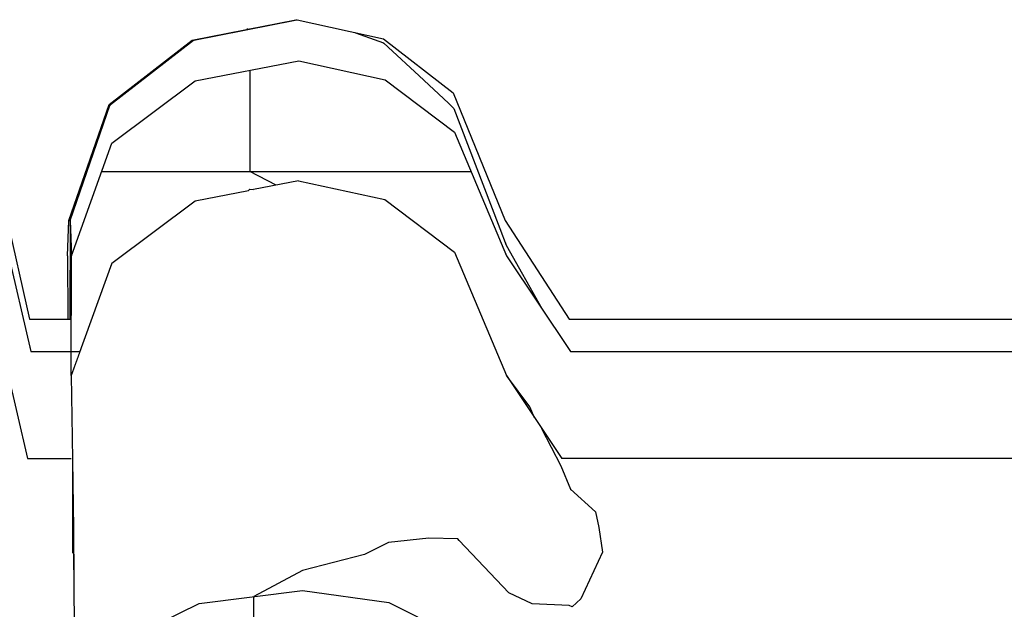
# Model space of a CAD drawing. Header units: millimetres. Extents: x -36478 to 31050, y -14815 to 11827.
# Tile 405 of 656: x -11849 to -11738, y 10863 to 10930. Entities that reach past the tile are written whole.
import ezdxf

# ---------------------------------------------------------------- set-up
doc = ezdxf.new("R2010")
doc.units = ezdxf.units.MM
doc.header["$MEASUREMENT"] = 0
doc.linetypes.add('Wipeout_Contour', pattern=[1000, 0, -1000])
doc.layers.add('Nové_Konstrukce - krov', color=7, linetype='Continuous')
doc.layers.add('Nové_Výplně - Povrchové', color=7, linetype='Continuous')

msp = doc.modelspace()

# ---------------------------------------------------------------- wipeouts: each hides what was drawn before it
at = {"color": 254, "linetype": 'Wipeout_Contour', "lineweight": 0, "ltscale": 64403.4424}
msp.add_wipeout([(-11818.26, 10929.58), (-11829.91, 10927.28), (-11829.74, 10927.28), (-11818.09, 10929.58)], dxfattribs=at).dxf.layer = 'Nové_Výplně - Povrchové'
at = {"color": 254, "linetype": 'Wipeout_Contour', "lineweight": 0, "ltscale": 48264.457986}
msp.add_wipeout([(-11823.43, 10910.47), (-11823.59, 10910.32), (-11823.01, 10910.43)], dxfattribs=at).dxf.layer = 'Nové_Výplně - Povrchové'
at = {"color": 254, "linetype": 'Wipeout_Contour', "lineweight": 0, "ltscale": 64385.687774}
msp.add_wipeout([(-11843.97, 10902.98), (-11843.96, 10895.83), (-11843.82, 10895.83), (-11843.83, 10906.95)], dxfattribs=at).dxf.layer = 'Nové_Výplně - Povrchové'
at = {"color": 254, "linetype": 'Wipeout_Contour', "lineweight": 0, "ltscale": 63798.14984}
msp.add_wipeout([(-11781.88, 10895.83), (-11781.75, 10892.19), (-11516.19, 10892.19), (-11516.32, 10895.83)], dxfattribs=at).dxf.layer = 'Nové_Výplně - Povrchové'
at = {"color": 254, "linetype": 'Wipeout_Contour', "lineweight": 0, "ltscale": 48247.254223}
msp.add_wipeout([(-11843.58, 10880.1), (-11843.63, 10880.1), (-11843.58, 10878.67)], dxfattribs=at).dxf.layer = 'Nové_Výplně - Povrchové'

# ---------------------------------------------------------------- next in the draw order: wipeouts: each hides what was drawn before it
at = {"color": 254, "linetype": 'Wipeout_Contour', "lineweight": 0, "ltscale": 64421.390326}
msp.add_wipeout([(-11829.91, 10927.28), (-11839.3, 10920.03), (-11839.14, 10920.03), (-11829.74, 10927.28)], dxfattribs=at).dxf.layer = 'Nové_Výplně - Povrchové'
at = {"color": 254, "linetype": 'Wipeout_Contour', "lineweight": 0, "ltscale": 64194.197608}
msp.add_wipeout([(-11781.75, 10892.19), (-11781.88, 10895.83), (-11787.42, 10895.83), (-11787.29, 10892.19)], dxfattribs=at).dxf.layer = 'Nové_Výplně - Povrchové'

# ---------------------------------------------------------------- next in the draw order: wipeouts: each hides what was drawn before it
at = {"color": 254, "linetype": 'Wipeout_Contour', "lineweight": 0, "ltscale": 64414.291615}
msp.add_wipeout([(-11839.3, 10920.03), (-11843.83, 10906.95), (-11843.68, 10906.95), (-11839.14, 10920.03)], dxfattribs=at).dxf.layer = 'Nové_Výplně - Povrchové'
at = {"color": 254, "linetype": 'Wipeout_Contour', "lineweight": 0, "ltscale": 64227.774787}
msp.add_wipeout([(-11787.29, 10892.19), (-11787.42, 10895.83), (-11794.64, 10906.95), (-11794.49, 10902.98)], dxfattribs=at).dxf.layer = 'Nové_Výplně - Povrchové'

# ---------------------------------------------------------------- next in the draw order: wipeouts: each hides what was drawn before it
at = {"color": 254, "linetype": 'Wipeout_Contour', "lineweight": 0, "ltscale": 64281.039751}
msp.add_wipeout([(-11800.5, 10921.32), (-11800.34, 10916.91), (-11794.49, 10902.98), (-11794.64, 10906.95)], dxfattribs=at).dxf.layer = 'Nové_Výplně - Povrchové'
at = {"color": 254, "linetype": 'Wipeout_Contour', "lineweight": 0, "ltscale": 64388.173519}
msp.add_wipeout([(-11843.83, 10906.95), (-11843.82, 10895.83), (-11843.69, 10895.83), (-11843.68, 10906.95)], dxfattribs=at).dxf.layer = 'Nové_Výplně - Povrchové'

# ---------------------------------------------------------------- next in the draw order: wipeouts: each hides what was drawn before it
at = {"color": 254, "linetype": 'Wipeout_Contour', "lineweight": 0, "ltscale": 64328.549698}
msp.add_wipeout([(-11800.5, 10921.32), (-11808.36, 10927.41), (-11808.19, 10922.82), (-11800.34, 10916.91)], dxfattribs=at).dxf.layer = 'Nové_Výplně - Povrchové'

# ---------------------------------------------------------------- next in the draw order: wipeouts: each hides what was drawn before it
at = {"color": 254, "linetype": 'Wipeout_Contour', "lineweight": 0, "ltscale": 64365.436251}
msp.add_wipeout([(-11808.36, 10927.41), (-11818.09, 10929.58), (-11817.92, 10924.93), (-11808.19, 10922.82)], dxfattribs=at).dxf.layer = 'Nové_Výplně - Povrchové'

# ---------------------------------------------------------------- next in the draw order: linework, layer by layer
at = {"layer": 'Nové_Konstrukce - krov', "color": 1, "linetype": 'Continuous', "lineweight": 25}
for p, q in [((-11811.6, 10928.14), (-11811.52, 10928.11)), ((-11811.52, 10928.11), (-11808.35, 10926.97)), ((-11808.35, 10926.97), (-11807.82, 10926.5))]:
    msp.add_line(p, q, dxfattribs=at)

# ---------------------------------------------------------------- next in the draw order: wipeouts: each hides what was drawn before it
at = {"color": 254, "linetype": 'Wipeout_Contour', "lineweight": 0, "ltscale": 64396.661777}
msp.add_wipeout([(-11818.09, 10929.58), (-11829.74, 10927.28), (-11829.58, 10922.69), (-11817.92, 10924.93)], dxfattribs=at).dxf.layer = 'Nové_Výplně - Povrchové'

# ---------------------------------------------------------------- next in the draw order: linework, layer by layer
at = {"layer": 'Nové_Konstrukce - krov', "color": 1, "linetype": 'Continuous', "lineweight": 25}
for p, q in [((-11823.64, 10928.5), (-11819.45, 10929.32)), ((-11819.45, 10929.32), (-11818.12, 10929.58)), ((-11818.26, 10929.58), (-11818.09, 10929.58)), ((-11818.09, 10929.58), (-11808.36, 10927.41)), ((-11823.64, 10928.5), (-11823.76, 10928.5))]:
    msp.add_line(p, q, dxfattribs=at)

# ---------------------------------------------------------------- next in the draw order: wipeouts: each hides what was drawn before it
at = {"color": 254, "linetype": 'Wipeout_Contour', "lineweight": 0, "ltscale": 64414.82031}
msp.add_wipeout([(-11829.74, 10927.28), (-11839.14, 10920.03), (-11838.98, 10915.66), (-11829.58, 10922.69)], dxfattribs=at).dxf.layer = 'Nové_Výplně - Povrchové'

# ---------------------------------------------------------------- next in the draw order: linework, layer by layer
at = {"layer": 'Nové_Konstrukce - krov', "color": 1, "linetype": 'Continuous', "lineweight": 25}
for p, q in [((-11829.91, 10927.28), (-11818.26, 10929.58)), ((-11829.79, 10927.28), (-11818.13, 10929.58))]:
    msp.add_line(p, q, dxfattribs=at)

# ---------------------------------------------------------------- next in the draw order: wipeouts: each hides what was drawn before it
at = {"color": 254, "linetype": 'Wipeout_Contour', "lineweight": 0, "ltscale": 64408.175205}
msp.add_wipeout([(-11839.14, 10920.03), (-11843.68, 10906.95), (-11843.54, 10902.98), (-11838.98, 10915.66)], dxfattribs=at).dxf.layer = 'Nové_Výplně - Povrchové'

# ---------------------------------------------------------------- next in the draw order: wipeouts: each hides what was drawn before it
at = {"color": 254, "linetype": 'Wipeout_Contour', "lineweight": 0, "ltscale": 64382.538608}
msp.add_wipeout([(-11843.56, 10892.19), (-11843.54, 10902.98), (-11843.68, 10906.95), (-11843.69, 10895.83)], dxfattribs=at).dxf.layer = 'Nové_Výplně - Povrchové'

# ---------------------------------------------------------------- next in the draw order: wipeouts: each hides what was drawn before it
at = {"color": 254, "linetype": 'Wipeout_Contour', "lineweight": 0, "ltscale": 527517.61548}
msp.add_wipeout([(-11843.54, 10902.98), (-11843.56, 10892.19), (-11842.58, 10892.19), (-11839, 10902.14), (-11829.6, 10909.17), (-11823.59, 10910.32), (-11823.43, 10910.47), (-11823.01, 10910.43), (-11817.94, 10911.4), (-11808.22, 10909.3), (-11800.36, 10903.39), (-11794.51, 10889.46), (-11788.27, 10880.1), (-11510.7, 10880.1), (-11508.76, 10890.33), (-11502.04, 10891.86), (-11495.8, 10890.17), (-11493.48, 10880.1), (-11488.58, 10880.1), (-11488.57, 10889.46), (-11487.58, 10892.19), (-11493.13, 10892.19), (-11495.78, 10903.69), (-11502.01, 10905.38), (-11508.74, 10903.86), (-11510.95, 10892.19), (-11787.29, 10892.19), (-11794.49, 10902.98), (-11800.34, 10916.91), (-11808.19, 10922.82), (-11817.92, 10924.93), (-11829.58, 10922.69), (-11838.98, 10915.66)], dxfattribs=at).dxf.layer = 'Nové_Výplně - Povrchové'

# ---------------------------------------------------------------- next in the draw order: linework, layer by layer
at = {"layer": 'Nové_Konstrukce - krov', "color": 1, "linetype": 'Continuous', "lineweight": 25}
for p, q in [((-11839.3, 10920.03), (-11829.91, 10927.28)), ((-11839.18, 10920.03), (-11829.79, 10927.28)), ((-11808.36, 10927.41), (-11800.5, 10921.32)), ((-11807.82, 10926.5), (-11804.33, 10923.27)), ((-11829.58, 10922.69), (-11817.92, 10924.93)), ((-11817.92, 10924.93), (-11808.19, 10922.82)), ((-11823.42, 10923.87), (-11823.44, 10912.46)), ((-11804.33, 10923.27), (-11801.05, 10920.19)), ((-11838.98, 10915.66), (-11829.58, 10922.69)), ((-11808.19, 10922.82), (-11800.34, 10916.91)), ((-11801.05, 10920.19), (-11800.43, 10919.59)), ((-11800.43, 10919.59), (-11798.02, 10913.31)), ((-11798.02, 10913.31), (-11795.24, 10906.05)), ((-11840.13, 10912.46), (-11798.47, 10912.46)), ((-11795.24, 10906.05), (-11794.53, 10904.16)), ((-11787.42, 10895.83), (-11781.88, 10895.83)), ((-11781.88, 10895.83), (-11516.32, 10895.83)), ((-11787.29, 10892.19), (-11781.75, 10892.19)), ((-11781.75, 10892.19), (-11516.19, 10892.19))]:
    msp.add_line(p, q, dxfattribs=at)

# ---------------------------------------------------------------- next in the draw order: wipeouts: each hides what was drawn before it
at = {"color": 254, "linetype": 'Wipeout_Contour', "lineweight": 0, "ltscale": 96518.866246}
msp.add_wipeout([(-11829.6, 10909.17), (-11829.46, 10900.97), (-11817.8, 10903.06), (-11817.94, 10911.4), (-11823.01, 10910.43), (-11823.59, 10910.32)], dxfattribs=at).dxf.layer = 'Nové_Výplně - Povrchové'
at = {"color": 254, "linetype": 'Wipeout_Contour', "lineweight": 0, "ltscale": 64331.455147}
msp.add_wipeout([(-11843.56, 10889.46), (-11843.58, 10878.67), (-11843.47, 10872.35), (-11843.44, 10882.47)], dxfattribs=at).dxf.layer = 'Nové_Výplně - Povrchové'
at = {"color": 254, "linetype": 'Wipeout_Contour', "lineweight": 0, "ltscale": 48123.776728}
msp.add_wipeout([(-11788.27, 10880.1), (-11787.31, 10878.67), (-11787.37, 10880.1)], dxfattribs=at).dxf.layer = 'Nové_Výplně - Povrchové'

# ---------------------------------------------------------------- next in the draw order: linework, layer by layer
at = {"layer": 'Nové_Konstrukce - krov', "color": 1, "linetype": 'Continuous', "lineweight": 25}
for p, q in [((-11820.45, 10910.92), (-11823.44, 10912.46)), ((-11823.43, 10910.47), (-11823.59, 10910.32)), ((-11823.43, 10910.47), (-11823.01, 10910.43))]:
    msp.add_line(p, q, dxfattribs=at)

# ---------------------------------------------------------------- next in the draw order: wipeouts: each hides what was drawn before it
at = {"color": 254, "linetype": 'Wipeout_Contour', "lineweight": 0, "ltscale": 64355.540323}
msp.add_wipeout([(-11839, 10902.14), (-11843.56, 10889.46), (-11843.44, 10882.47), (-11838.86, 10894.37)], dxfattribs=at).dxf.layer = 'Nové_Výplně - Povrchové'
at = {"color": 254, "linetype": 'Wipeout_Contour', "lineweight": 0, "ltscale": 80218.613453}
msp.add_wipeout([(-11794.51, 10889.46), (-11794.39, 10882.47), (-11787.2, 10872.35), (-11787.31, 10878.67), (-11788.27, 10880.1)], dxfattribs=at).dxf.layer = 'Nové_Výplně - Povrchové'

# ---------------------------------------------------------------- next in the draw order: linework, layer by layer
at = {"layer": 'Nové_Konstrukce - krov', "color": 1, "linetype": 'Continuous', "lineweight": 25}
msp.add_line((-11791.33, 10884.69), (-11791.88, 10885.94), dxfattribs=at)

# ---------------------------------------------------------------- next in the draw order: wipeouts: each hides what was drawn before it
at = {"color": 254, "linetype": 'Wipeout_Contour', "lineweight": 0, "ltscale": 64360.871957}
msp.add_wipeout([(-11829.6, 10909.17), (-11839, 10902.14), (-11838.86, 10894.37), (-11829.46, 10900.97)], dxfattribs=at).dxf.layer = 'Nové_Výplně - Povrchové'
at = {"color": 254, "linetype": 'Wipeout_Contour', "lineweight": 0, "ltscale": 64228.217544}
msp.add_wipeout([(-11794.51, 10889.46), (-11800.36, 10903.39), (-11800.22, 10895.54), (-11794.39, 10882.47)], dxfattribs=at).dxf.layer = 'Nové_Výplně - Povrchové'
at = {"color": 254, "linetype": 'Wipeout_Contour', "lineweight": 0, "ltscale": 64308.965434}
msp.add_wipeout([(-11843.47, 10872.35), (-11843.36, 10863.11), (-11843.32, 10872.26), (-11843.44, 10882.47)], dxfattribs=at).dxf.layer = 'Nové_Výplně - Povrchové'
at = {"color": 254, "linetype": 'Wipeout_Contour', "lineweight": 0, "ltscale": 64154.452142}
msp.add_wipeout([(-11781.83, 10880.1), (-11787.37, 10880.1), (-11787.31, 10878.67), (-11781.77, 10878.67)], dxfattribs=at).dxf.layer = 'Nové_Výplně - Povrchové'

# ---------------------------------------------------------------- next in the draw order: linework, layer by layer
at = {"layer": 'Nové_Konstrukce - krov', "color": 1, "linetype": 'Continuous', "lineweight": 25}
for p, q in [((-11829.6, 10909.17), (-11823.59, 10910.32)), ((-11794.53, 10904.16), (-11790.52, 10897.04))]:
    msp.add_line(p, q, dxfattribs=at)

# ---------------------------------------------------------------- next in the draw order: wipeouts: each hides what was drawn before it
at = {"color": 254, "linetype": 'Wipeout_Contour', "lineweight": 0, "ltscale": 64274.438448}
msp.add_wipeout([(-11800.36, 10903.39), (-11808.22, 10909.3), (-11808.07, 10901.09), (-11800.22, 10895.54)], dxfattribs=at).dxf.layer = 'Nové_Výplně - Povrchové'
at = {"color": 254, "linetype": 'Wipeout_Contour', "lineweight": 0, "ltscale": 64330.580861}
msp.add_wipeout([(-11838.86, 10894.37), (-11843.44, 10882.47), (-11843.32, 10872.26), (-11838.74, 10883.01)], dxfattribs=at).dxf.layer = 'Nové_Výplně - Povrchové'
at = {"color": 254, "linetype": 'Wipeout_Contour', "lineweight": 0, "ltscale": 64143.701629}
msp.add_wipeout([(-11781.77, 10878.67), (-11787.31, 10878.67), (-11787.2, 10872.35), (-11781.66, 10872.35)], dxfattribs=at).dxf.layer = 'Nové_Výplně - Povrchové'

# ---------------------------------------------------------------- next in the draw order: linework, layer by layer
at = {"layer": 'Nové_Konstrukce - krov', "color": 1, "linetype": 'Continuous', "lineweight": 25}
for p, q in [((-11800.5, 10921.32), (-11794.64, 10906.95)), ((-11800.34, 10916.91), (-11794.49, 10902.98))]:
    msp.add_line(p, q, dxfattribs=at)

# ---------------------------------------------------------------- next in the draw order: wipeouts: each hides what was drawn before it
at = {"color": 254, "linetype": 'Wipeout_Contour', "lineweight": 0, "ltscale": 64310.820614}
msp.add_wipeout([(-11817.94, 10911.4), (-11817.8, 10903.06), (-11808.07, 10901.09), (-11808.22, 10909.3)], dxfattribs=at).dxf.layer = 'Nové_Výplně - Povrchové'
at = {"color": 254, "linetype": 'Wipeout_Contour', "lineweight": 0, "ltscale": 64374.52387}
msp.add_wipeout([(-11843.69, 10895.83), (-11848.26, 10895.83), (-11848.13, 10892.19), (-11843.56, 10892.19)], dxfattribs=at).dxf.layer = 'Nové_Výplně - Povrchové'
at = {"color": 254, "linetype": 'Wipeout_Contour', "lineweight": 0, "ltscale": 64154.022681}
msp.add_wipeout([(-11794.39, 10882.47), (-11794.28, 10872.26), (-11787.1, 10863.11), (-11787.2, 10872.35)], dxfattribs=at).dxf.layer = 'Nové_Výplně - Povrchové'
at = {"color": 254, "linetype": 'Wipeout_Contour', "lineweight": 0, "ltscale": 63758.156582}
msp.add_wipeout([(-11516.26, 10880.1), (-11781.83, 10880.1), (-11781.77, 10878.67), (-11516.21, 10878.67)], dxfattribs=at).dxf.layer = 'Nové_Výplně - Povrchové'
at = {"color": 254, "linetype": 'Wipeout_Contour', "lineweight": 0, "ltscale": 64278.609616}
msp.add_wipeout([(-11843.36, 10863.11), (-11843.27, 10851.24), (-11843.22, 10859.13), (-11843.32, 10872.26)], dxfattribs=at).dxf.layer = 'Nové_Výplně - Povrchové'

# ---------------------------------------------------------------- next in the draw order: linework, layer by layer
at = {"layer": 'Nové_Konstrukce - krov', "color": 1, "linetype": 'Continuous', "lineweight": 25}
for p, q in [((-11817.94, 10911.4), (-11823.01, 10910.43)), ((-11817.94, 10911.4), (-11808.22, 10909.3)), ((-11790.55, 10883.51), (-11788.38, 10879.27)), ((-11510.7, 10880.1), (-11788.27, 10880.1)), ((-11788.38, 10879.27), (-11787.28, 10876.66)), ((-11787.28, 10876.66), (-11784.46, 10874.12))]:
    msp.add_line(p, q, dxfattribs=at)

# ---------------------------------------------------------------- next in the draw order: wipeouts: each hides what was drawn before it
at = {"color": 254, "linetype": 'Wipeout_Contour', "lineweight": 0, "ltscale": 64400.960864}
msp.add_wipeout([(-11848.13, 10892.19), (-11848.26, 10895.83), (-11850.92, 10907.69), (-11850.77, 10903.69)], dxfattribs=at).dxf.layer = 'Nové_Výplně - Povrchové'
at = {"color": 254, "linetype": 'Wipeout_Contour', "lineweight": 0, "ltscale": 64314.06381}
msp.add_wipeout([(-11817.8, 10903.06), (-11829.46, 10900.97), (-11829.32, 10888.98), (-11817.66, 10890.87)], dxfattribs=at).dxf.layer = 'Nové_Výplně - Povrchové'
at = {"color": 254, "linetype": 'Wipeout_Contour', "lineweight": 0, "ltscale": 64203.077434}
msp.add_wipeout([(-11794.39, 10882.47), (-11800.22, 10895.54), (-11800.09, 10884.07), (-11794.28, 10872.26)], dxfattribs=at).dxf.layer = 'Nové_Výplně - Povrchové'
at = {"color": 254, "linetype": 'Wipeout_Contour', "lineweight": 0, "ltscale": 63747.341633}
msp.add_wipeout([(-11516.21, 10878.67), (-11781.77, 10878.67), (-11781.66, 10872.35), (-11516.1, 10872.35)], dxfattribs=at).dxf.layer = 'Nové_Výplně - Povrchové'

# ---------------------------------------------------------------- next in the draw order: linework, layer by layer
at = {"layer": 'Nové_Konstrukce - krov', "color": 1, "linetype": 'Continuous', "lineweight": 25}
for p, q in [((-11839, 10902.14), (-11829.6, 10909.17)), ((-11794.64, 10906.95), (-11787.42, 10895.83)), ((-11794.49, 10902.98), (-11787.29, 10892.19)), ((-11791.88, 10885.94), (-11794.51, 10889.46))]:
    msp.add_line(p, q, dxfattribs=at)

# ---------------------------------------------------------------- next in the draw order: wipeouts: each hides what was drawn before it
at = {"color": 254, "linetype": 'Wipeout_Contour', "lineweight": 0, "ltscale": 64247.224939}
msp.add_wipeout([(-11800.22, 10895.54), (-11808.07, 10901.09), (-11807.94, 10889.09), (-11800.09, 10884.07)], dxfattribs=at).dxf.layer = 'Nové_Výplně - Povrchové'
at = {"color": 254, "linetype": 'Wipeout_Contour', "lineweight": 0, "ltscale": 64333.838335}
msp.add_wipeout([(-11829.46, 10900.97), (-11838.86, 10894.37), (-11838.74, 10883.01), (-11829.32, 10888.98)], dxfattribs=at).dxf.layer = 'Nové_Výplně - Povrchové'
at = {"color": 254, "linetype": 'Wipeout_Contour', "lineweight": 0, "ltscale": 64122.288356}
msp.add_wipeout([(-11781.56, 10863.11), (-11781.66, 10872.35), (-11787.2, 10872.35), (-11787.1, 10863.11)], dxfattribs=at).dxf.layer = 'Nové_Výplně - Povrchové'

# ---------------------------------------------------------------- next in the draw order: linework, layer by layer
at = {"layer": 'Nové_Konstrukce - krov', "color": 1, "linetype": 'Continuous', "lineweight": 25}
for p, q in [((-11784.46, 10874.12), (-11784.09, 10872.35)), ((-11784.09, 10872.35), (-11783.69, 10869.57)), ((-11783.69, 10869.57), (-11786.13, 10864.29))]:
    msp.add_line(p, q, dxfattribs=at)

# ---------------------------------------------------------------- next in the draw order: wipeouts: each hides what was drawn before it
at = {"color": 254, "linetype": 'Wipeout_Contour', "lineweight": 0, "ltscale": 64282.777008}
msp.add_wipeout([(-11808.07, 10901.09), (-11817.8, 10903.06), (-11817.66, 10890.87), (-11807.94, 10889.09)], dxfattribs=at).dxf.layer = 'Nové_Výplně - Povrchové'
at = {"color": 254, "linetype": 'Wipeout_Contour', "lineweight": 0, "ltscale": 64296.894724}
msp.add_wipeout([(-11838.74, 10883.01), (-11843.32, 10872.26), (-11843.22, 10859.13), (-11838.62, 10868.42)], dxfattribs=at).dxf.layer = 'Nové_Výplně - Povrchové'
at = {"color": 254, "linetype": 'Wipeout_Contour', "lineweight": 0, "ltscale": 64123.589455}
msp.add_wipeout([(-11787.1, 10863.11), (-11794.28, 10872.26), (-11794.18, 10859.13), (-11787.01, 10851.24)], dxfattribs=at).dxf.layer = 'Nové_Výplně - Povrchové'
at = {"color": 254, "linetype": 'Wipeout_Contour', "lineweight": 0, "ltscale": 63725.79804}
msp.add_wipeout([(-11515.99, 10863.11), (-11516.1, 10872.35), (-11781.66, 10872.35), (-11781.56, 10863.11)], dxfattribs=at).dxf.layer = 'Nové_Výplně - Povrchové'

# ---------------------------------------------------------------- next in the draw order: linework, layer by layer
at = {"layer": 'Nové_Konstrukce - krov', "color": 1, "linetype": 'Continuous', "lineweight": 25}
msp.add_line((-11808.22, 10909.3), (-11800.36, 10903.39), dxfattribs=at)

# ---------------------------------------------------------------- next in the draw order: wipeouts: each hides what was drawn before it
at = {"color": 254, "linetype": 'Wipeout_Contour', "lineweight": 0, "ltscale": 536145.2041}
msp.add_wipeout([(-12198.55, 10892.19), (-12197.57, 10892.19), (-12193.99, 10902.14), (-12184.59, 10909.17), (-12178.59, 10910.32), (-12178.42, 10910.47), (-12178.01, 10910.43), (-12172.94, 10911.4), (-12163.21, 10909.3), (-12155.35, 10903.39), (-12149.51, 10889.46), (-12143.26, 10880.1), (-11865.7, 10880.1), (-11863.76, 10890.33), (-11857.03, 10891.86), (-11850.8, 10890.17), (-11848.48, 10880.1), (-11843.58, 10880.1), (-11843.56, 10889.46), (-11842.58, 10892.19), (-11848.13, 10892.19), (-11850.77, 10903.69), (-11857.01, 10905.38), (-11863.73, 10903.86), (-11865.94, 10892.19), (-12142.28, 10892.19), (-12149.48, 10902.98), (-12155.33, 10916.91), (-12163.19, 10922.82), (-12172.91, 10924.93), (-12184.57, 10922.69), (-12193.97, 10915.66), (-12198.53, 10902.98)], dxfattribs=at).dxf.layer = 'Nové_Výplně - Povrchové'
at = {"color": 254, "linetype": 'Wipeout_Contour', "lineweight": 0, "ltscale": 64276.248704}
msp.add_wipeout([(-11817.66, 10890.87), (-11829.32, 10888.98), (-11829.2, 10873.56), (-11817.54, 10875.2)], dxfattribs=at).dxf.layer = 'Nové_Výplně - Povrchové'
at = {"color": 254, "linetype": 'Wipeout_Contour', "lineweight": 0, "ltscale": 64169.147081}
msp.add_wipeout([(-11794.28, 10872.26), (-11800.09, 10884.07), (-11799.98, 10869.33), (-11794.18, 10859.13)], dxfattribs=at).dxf.layer = 'Nové_Výplně - Povrchové'
at = {"color": 254, "linetype": 'Wipeout_Contour', "lineweight": 0, "ltscale": 64093.381963}
msp.add_wipeout([(-11781.56, 10863.11), (-11787.1, 10863.11), (-11787.01, 10851.24), (-11781.47, 10851.24)], dxfattribs=at).dxf.layer = 'Nové_Výplně - Povrchové'

# ---------------------------------------------------------------- next in the draw order: linework, layer by layer
at = {"layer": 'Nové_Konstrukce - krov', "color": 1, "linetype": 'Continuous', "lineweight": 25}
for p, q in [((-11843.83, 10906.95), (-11839.3, 10920.03)), ((-11843.72, 10906.95), (-11839.18, 10920.03)), ((-11843.54, 10902.98), (-11838.98, 10915.66)), ((-11850.92, 10907.69), (-11848.26, 10895.83)), ((-11843.97, 10902.98), (-11843.83, 10906.95)), ((-11843.83, 10906.95), (-11843.68, 10906.95)), ((-11843.69, 10906.95), (-11843.71, 10895.83)), ((-11843.68, 10906.95), (-11843.54, 10902.98)), ((-11850.77, 10903.69), (-11848.13, 10892.19)), ((-11843.97, 10902.98), (-11843.96, 10895.83)), ((-11843.56, 10889.46), (-11843.54, 10902.98)), ((-11848.26, 10895.83), (-11843.69, 10895.83)), ((-11848.13, 10892.19), (-11842.58, 10892.19)), ((-11843.56, 10889.46), (-11843.44, 10882.47)), ((-11794.51, 10889.46), (-11788.27, 10880.1)), ((-11787.43, 10863.54), (-11791.62, 10863.74)), ((-11787.1, 10863.41), (-11787.43, 10863.54)), ((-11786.13, 10864.29), (-11787.1, 10863.41))]:
    msp.add_line(p, q, dxfattribs=at)

# ---------------------------------------------------------------- next in the draw order: wipeouts: each hides what was drawn before it
at = {"color": 254, "linetype": 'Wipeout_Contour', "lineweight": 0, "ltscale": 64297.351996}
msp.add_wipeout([(-11829.32, 10888.98), (-11838.74, 10883.01), (-11838.62, 10868.42), (-11829.2, 10873.56)], dxfattribs=at).dxf.layer = 'Nové_Výplně - Povrchové'
at = {"color": 254, "linetype": 'Wipeout_Contour', "lineweight": 0, "ltscale": 64210.494966}
msp.add_wipeout([(-11800.09, 10884.07), (-11807.94, 10889.09), (-11807.82, 10873.66), (-11799.98, 10869.33)], dxfattribs=at).dxf.layer = 'Nové_Výplně - Povrchové'
at = {"color": 254, "linetype": 'Wipeout_Contour', "lineweight": 0, "ltscale": 48257.511284}
msp.add_wipeout([(-11848.48, 10880.1), (-11848.15, 10878.67), (-11848.2, 10880.1)], dxfattribs=at).dxf.layer = 'Nové_Výplně - Povrchové'

# ---------------------------------------------------------------- next in the draw order: linework, layer by layer
at = {"layer": 'Nové_Konstrukce - krov', "color": 1, "linetype": 'Continuous', "lineweight": 25}
for p, q in [((-11800.36, 10903.39), (-11794.51, 10889.46)), ((-11839, 10902.14), (-11843.56, 10889.46))]:
    msp.add_line(p, q, dxfattribs=at)

# ---------------------------------------------------------------- next in the draw order: wipeouts: each hides what was drawn before it
at = {"color": 254, "linetype": 'Wipeout_Contour', "lineweight": 0, "ltscale": 64244.925674}
msp.add_wipeout([(-11807.94, 10889.09), (-11817.66, 10890.87), (-11817.54, 10875.2), (-11807.82, 10873.66)], dxfattribs=at).dxf.layer = 'Nové_Výplně - Povrchové'
at = {"color": 254, "linetype": 'Wipeout_Contour', "lineweight": 0, "ltscale": 64334.889551}
msp.add_wipeout([(-11848.2, 10880.1), (-11848.15, 10878.67), (-11843.58, 10878.67), (-11843.63, 10880.1)], dxfattribs=at).dxf.layer = 'Nové_Výplně - Povrchové'
at = {"color": 254, "linetype": 'Wipeout_Contour', "lineweight": 0, "ltscale": 64127.471668}
msp.add_wipeout([(-11794.18, 10859.13), (-11799.98, 10869.33), (-11799.89, 10851.76), (-11794.09, 10843.49)], dxfattribs=at).dxf.layer = 'Nové_Výplně - Povrchové'
at = {"color": 254, "linetype": 'Wipeout_Contour', "lineweight": 0, "ltscale": 64255.519562}
msp.add_wipeout([(-11843.22, 10859.13), (-11843.14, 10843.49), (-11838.53, 10851.02), (-11838.62, 10868.42)], dxfattribs=at).dxf.layer = 'Nové_Výplně - Povrchové'

# ---------------------------------------------------------------- next in the draw order: linework, layer by layer
at = {"layer": 'Nové_Konstrukce - krov', "color": 1, "linetype": 'Continuous', "lineweight": 25}
msp.add_line((-11791.62, 10863.74), (-11794.22, 10864.96), dxfattribs=at)

# ---------------------------------------------------------------- next in the draw order: wipeouts: each hides what was drawn before it
at = {"color": 254, "linetype": 'Wipeout_Contour', "lineweight": 0, "ltscale": 80436.162381}
msp.add_wipeout([(-11850.8, 10890.17), (-11850.67, 10883.14), (-11848.04, 10872.35), (-11848.15, 10878.67), (-11848.48, 10880.1)], dxfattribs=at).dxf.layer = 'Nové_Výplně - Povrchové'
at = {"color": 254, "linetype": 'Wipeout_Contour', "lineweight": 0, "ltscale": 64229.802999}
msp.add_wipeout([(-11817.44, 10856.52), (-11817.54, 10875.2), (-11829.2, 10873.56), (-11829.1, 10855.19)], dxfattribs=at).dxf.layer = 'Nové_Výplně - Povrchové'
at = {"color": 254, "linetype": 'Wipeout_Contour', "lineweight": 0, "ltscale": 64165.381673}
msp.add_wipeout([(-11799.89, 10851.76), (-11799.98, 10869.33), (-11807.82, 10873.66), (-11807.72, 10855.27)], dxfattribs=at).dxf.layer = 'Nové_Výplně - Povrchové'

# ---------------------------------------------------------------- next in the draw order: linework, layer by layer
at = {"layer": 'Nové_Konstrukce - krov', "color": 1, "linetype": 'Continuous', "lineweight": 25}
for p, q in [((-11799.99, 10871.05), (-11803.24, 10871.13)), ((-11799.84, 10870.86), (-11799.99, 10871.05)), ((-11794.22, 10864.96), (-11799.84, 10870.86)), ((-11822.95, 10855.89), (-11822.99, 10864.56))]:
    msp.add_line(p, q, dxfattribs=at)

# ---------------------------------------------------------------- next in the draw order: wipeouts: each hides what was drawn before it
at = {"color": 254, "linetype": 'Wipeout_Contour', "lineweight": 0, "ltscale": 64324.167947}
msp.add_wipeout([(-11848.15, 10878.67), (-11848.04, 10872.35), (-11843.47, 10872.35), (-11843.58, 10878.67)], dxfattribs=at).dxf.layer = 'Nové_Výplně - Povrchové'
at = {"color": 254, "linetype": 'Wipeout_Contour', "lineweight": 0, "ltscale": 64198.435317}
msp.add_wipeout([(-11807.72, 10855.27), (-11807.82, 10873.66), (-11817.54, 10875.2), (-11817.44, 10856.52)], dxfattribs=at).dxf.layer = 'Nové_Výplně - Povrchové'
at = {"color": 254, "linetype": 'Wipeout_Contour', "lineweight": 0, "ltscale": 64252.538439}
msp.add_wipeout([(-11829.1, 10855.19), (-11829.2, 10873.56), (-11838.62, 10868.42), (-11838.53, 10851.02)], dxfattribs=at).dxf.layer = 'Nové_Výplně - Povrchové'

# ---------------------------------------------------------------- next in the draw order: linework, layer by layer
at = {"layer": 'Nové_Konstrukce - krov', "color": 1, "linetype": 'Continuous', "lineweight": 25}
for p, q in [((-11803.24, 10871.13), (-11807.8, 10870.64)), ((-11807.8, 10870.64), (-11810.49, 10869.28)), ((-11810.49, 10869.28), (-11817.5, 10867.49)), ((-11817.5, 10867.49), (-11822.99, 10864.56)), ((-11829.15, 10863.78), (-11817.49, 10865.25)), ((-11817.49, 10865.25), (-11807.77, 10863.87)), ((-11838.57, 10859.15), (-11829.15, 10863.78)), ((-11807.77, 10863.87), (-11799.93, 10859.97))]:
    msp.add_line(p, q, dxfattribs=at)

# ---------------------------------------------------------------- next in the draw order: wipeouts: each hides what was drawn before it
at = {"color": 254, "linetype": 'Wipeout_Contour', "lineweight": 0, "ltscale": 64327.27954}
msp.add_wipeout([(-11848.04, 10872.35), (-11850.67, 10883.14), (-11850.56, 10872.87), (-11847.93, 10863.11)], dxfattribs=at).dxf.layer = 'Nové_Výplně - Povrchové'

# ---------------------------------------------------------------- next in the draw order: linework, layer by layer
at = {"layer": 'Nové_Konstrukce - krov', "color": 1, "linetype": 'Continuous', "lineweight": 25}
for p, q in [((-11850.8, 10890.17), (-11848.48, 10880.1)), ((-11848.48, 10880.1), (-11843.58, 10880.1))]:
    msp.add_line(p, q, dxfattribs=at)

# ---------------------------------------------------------------- next in the draw order: wipeouts: each hides what was drawn before it
at = {"color": 254, "linetype": 'Wipeout_Contour', "lineweight": 0, "ltscale": 64302.813138}
msp.add_wipeout([(-11848.04, 10872.35), (-11847.93, 10863.11), (-11843.36, 10863.11), (-11843.47, 10872.35)], dxfattribs=at).dxf.layer = 'Nové_Výplně - Povrchové'

# ---------------------------------------------------------------- next in the draw order: linework, layer by layer
at = {"layer": 'Nové_Konstrukce - krov', "color": 1, "linetype": 'Continuous', "lineweight": 25}
for p, q in [((-11843.44, 10882.47), (-11843.32, 10872.26)), ((-11843.42, 10880.57), (-11843.43, 10869.45))]:
    msp.add_line(p, q, dxfattribs=at)

# ---------------------------------------------------------------- next in the draw order: wipeouts: each hides what was drawn before it
at = {"color": 254, "linetype": 'Wipeout_Contour', "lineweight": 0, "ltscale": 64296.824331}
msp.add_wipeout([(-11847.93, 10863.11), (-11850.56, 10872.87), (-11850.46, 10859.66), (-11847.84, 10851.24)], dxfattribs=at).dxf.layer = 'Nové_Výplně - Povrchové'

# ---------------------------------------------------------------- next in the draw order: wipeouts: each hides what was drawn before it
at = {"color": 254, "linetype": 'Wipeout_Contour', "lineweight": 0, "ltscale": 64273.986458}
msp.add_wipeout([(-11847.93, 10863.11), (-11847.84, 10851.24), (-11843.27, 10851.24), (-11843.36, 10863.11)], dxfattribs=at).dxf.layer = 'Nové_Výplně - Povrchové'

# ---------------------------------------------------------------- next in the draw order: linework, layer by layer
at = {"layer": 'Nové_Konstrukce - krov', "color": 1, "linetype": 'Continuous', "lineweight": 25}
msp.add_line((-11843.32, 10872.26), (-11843.22, 10859.13), dxfattribs=at)

doc.saveas('drawing.dxf')
